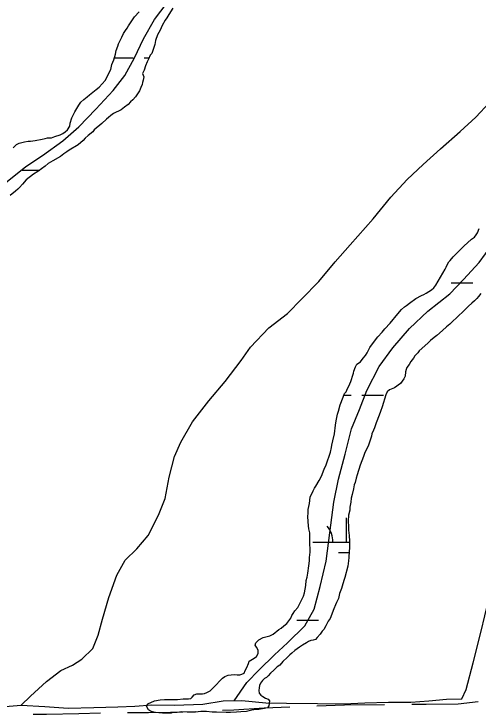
# Model space of a CAD drawing. Extents: x 3177185 to 3215018, y 812988 to 838321.
# Drawn here: x 3193984 to 3194671, y 824567 to 825602 of the extents above; entities that cross this region are included whole.
import ezdxf

# ---------------------------------------------------------------- set-up
doc = ezdxf.new("R2010")
doc.units = 0
for name, color, linetype in [('V-ROAD-CNTR', 7, 'Continuous'), ('V-TOPO-SHOR', 7, 'Continuous'), ('V-WETL-SWMP', 7, 'Continuous')]:
    doc.layers.add(name, color=color, linetype=linetype)

msp = doc.modelspace()

# ---------------------------------------------------------------- linework, layer by layer
at = {"layer": 'V-ROAD-CNTR'}
for points in [[(3194291.6, 824572.7), (3194308.6, 824573.5), (3194353.5, 824576.4), (3194391.4, 824577.6)], [(3194431.4, 824579), (3194471.9, 824580.5), (3194531.4, 824581.2)], [(3194571.4, 824581.5), (3194592.8, 824581.6), (3194640, 824582.3), (3194669.9, 824585.7)], [(3194011.7, 824567.1), (3194031.5, 824567.1), (3194079.2, 824568.1), (3194111.6, 824568.9)], [(3194151.6, 824569.4), (3194182.2, 824569.4), (3194214.7, 824569.8), (3194251.6, 824570.9)]]:
    msp.add_lwpolyline(points, dxfattribs=at)
at = {"layer": 'V-TOPO-SHOR'}
for points in [[(3193921.7, 825300), (3193949.2, 825330.4), (3193970.9, 825352.2), (3194001.2, 825376.7), (3194025.5, 825392.6), (3194055.8, 825414.7), (3194079.2, 825435.2), (3194104.4, 825461.4), (3194130, 825488.8), (3194147.3, 825511.2), (3194161.8, 825537.2), (3194175.1, 825565.1), (3194191.3, 825593.6), (3194209.9, 825618.3), (3194232.9, 825643.6)], [(3194543.7, 825108.6), (3194568.1, 825137.2), (3194595.5, 825162.7), (3194627.7, 825188.5), (3194648.1, 825209.3), (3194671.1, 825234.6), (3194690, 825260.4), (3194708.7, 825288.3), (3194724.5, 825312), (3194740.8, 825342), (3194753.8, 825375), (3194767.2, 825413.5), (3194781.8, 825442.3), (3194796.7, 825469.6), (3194763.2, 825488.1), (3194780, 825510.9), (3194804.1, 825497.1), (3194825.8, 825492.7), (3194838.6, 825481.6), (3194820, 825457.3), (3194796.7, 825469.6)], [(3194458.3, 825235.7), (3194480.7, 825260.8), (3194514.3, 825299.1), (3194540.5, 825331.4), (3194564.6, 825357.1), (3194588.6, 825379.7), (3194614, 825402.8), (3194643, 825428.4), (3194666.4, 825449.3), (3194686.5, 825471), (3194704.3, 825490.2), (3194721.1, 825505.7)], [(3194230.2, 824969.1), (3194247.6, 824998.9), (3194271.7, 825030.1), (3194295.7, 825058.5), (3194319.4, 825089.5), (3194333.1, 825109.4), (3194360.3, 825137.8), (3194388, 825159.1), (3194409.2, 825181.1), (3194434, 825206.3), (3194458.3, 825235.7)], [(3194309, 824586.6), (3194327.7, 824613.7), (3194346.1, 824632.2), (3194368.7, 824654.4), (3194387.7, 824672.5), (3194413.7, 824697.4), (3194427.1, 824722.3), (3194436.1, 824755.4), (3194444.9, 824793.3), (3194450.2, 824835.2), (3194456.5, 824880.5), (3194463.2, 824914.4), (3194473.1, 824951.4), (3194482.3, 824988.8), (3194494.5, 825017.3), (3194505.2, 825045.6), (3194523.5, 825080.8), (3194543.7, 825108.6)], [(3194114.5, 824707.3), (3194123.7, 824739.6), (3194135.6, 824772.6), (3194147.9, 824794.6), (3194165.2, 824811.3), (3194181.8, 824831.2), (3194197, 824861.3), (3194206.9, 824885.9), (3194213.2, 824917.2), (3194220.6, 824947.7), (3194230.2, 824969.1)], [(3194652.1, 824603.2), (3194662.2, 824642.7), (3194674, 824689.6), (3194684.9, 824735.1), (3194694.4, 824779.2)], [(3193994.2, 824580.1), (3194008, 824593.5), (3194031.5, 824615.3), (3194053, 824631.3), (3194070, 824639.1), (3194083.7, 824648.2), (3194099.9, 824664), (3194107.9, 824683.6), (3194114.5, 824707.3)], [(3194432.2, 824582.6), (3194470.9, 824582.1), (3194502.2, 824583.5), (3194537.3, 824584.5), (3194570.3, 824584.8), (3194596.7, 824586.5), (3194622.9, 824588.9), (3194645.7, 824589.6), (3194652.1, 824603.2)], [(3194063.6, 824576), (3194101.8, 824576.9), (3194136.9, 824577.5), (3194162.2, 824578.5), (3194187.5, 824580.8), (3194220.6, 824580), (3194262.7, 824581.5), (3194293, 824586.7), (3194320.6, 824587), (3194355.7, 824583.7), (3194386.3, 824583.2), (3194432.2, 824582.6)], [(3193667, 824571.9), (3193721.8, 824571.2), (3193761.5, 824572.2), (3193805.7, 824572.7), (3193848.3, 824573.7), (3193879.8, 824576.4), (3193926.1, 824578.7), (3193958, 824577.3), (3193994.2, 824580.1), (3194029.3, 824578), (3194063.6, 824576)]]:
    msp.add_lwpolyline(points, dxfattribs=at)
at = {"layer": 'V-WETL-SWMP'}
for p, q in [((3194132, 825537.3), (3194159.8, 825537.3)), ((3194175.8, 825537.3), (3194183.3, 825537.3)), ((3193995.8, 825371.2), (3194021.6, 825371.2)), ((3194629.8, 825204.7), (3194661.8, 825204.7)), ((3194471.4, 825038.5), (3194481.8, 825038.5)), ((3194497.8, 825038.5), (3194529.8, 825038.5)), ((3194475.2, 824821.2), (3194475.2, 824857.2)), ((3194425.2, 824821.2), (3194479.7, 824821.2)), ((3194463.2, 824805.8), (3194478.8, 824805.8)), ((3194401.8, 824705.8), (3194433.8, 824705.8))]:
    msp.add_line(p, q, dxfattribs=at)
for points in [[(3193982.3, 825404.1), (3193987.4, 825408.8), (3193991.4, 825411), (3193999.1, 825413.1), (3194004.5, 825413.8), (3194008.2, 825414.1), (3194015.1, 825414.8), (3194025, 825416.9), (3194029.7, 825418), (3194033.3, 825418.7), (3194038.8, 825419), (3194043.9, 825420.8), (3194051.6, 825423.2), (3194055.6, 825425.4), (3194059.3, 825427.6), (3194062.9, 825430.8), (3194066.2, 825436.2), (3194066.6, 825440.6), (3194068.9, 825448.6), (3194073.7, 825457.3), (3194079.6, 825467.4), (3194082.2, 825471.4), (3194086.6, 825475.7), (3194091.7, 825479.3), (3194095.3, 825482.6), (3194105.2, 825490.2), (3194109.6, 825493.8), (3194114, 825498.5), (3194118.4, 825503.5), (3194126.6, 825519.8), (3194128.4, 825527.1), (3194131, 825534), (3194133.7, 825542.7), (3194134.8, 825547.8), (3194137, 825554.3), (3194138.1, 825558), (3194143, 825567.8), (3194145.5, 825573.2), (3194148.5, 825577.5), (3194150.7, 825581.2), (3194152.9, 825584.4), (3194157, 825590.6), (3194161.7, 825597.8), (3194168.7, 825605.4)], [(3194218.6, 825610.5), (3194212.7, 825601.1), (3194209.4, 825596.4), (3194207.2, 825592.7), (3194202.8, 825584.8), (3194199.5, 825578.2), (3194195.8, 825571), (3194192.8, 825562.6), (3194191.6, 825556.8), (3194187.2, 825543.8), (3194185, 825540.9), (3194182.4, 825535.4), (3194180.2, 825531.4), (3194177.9, 825525.3), (3194176.1, 825519.1), (3194173.5, 825514), (3194175.3, 825508.9), (3194174.5, 825504.2), (3194173.7, 825500.6), (3194173, 825497.7), (3194171.1, 825493.3), (3194168.9, 825488.2), (3194163, 825479.5), (3194159.3, 825475.2)], [(3194159.3, 825475.2), (3194156, 825471.9), (3194152.4, 825468.3), (3194146.9, 825464), (3194141.8, 825460.4), (3194130.8, 825455), (3194126.8, 825451.8), (3194123.1, 825448.9), (3194120.2, 825446.4), (3194113.6, 825440.2), (3194102.2, 825430.5), (3194100, 825428), (3194093.4, 825422.2), (3194089, 825418.6), (3194085.7, 825415), (3194078.4, 825408.5), (3194065.2, 825400.9), (3194061.6, 825398.4), (3194057.5, 825395.2), (3194054.6, 825393.4), (3194052.1, 825391.2), (3194041.1, 825384.7), (3194034.1, 825380.8), (3194029.7, 825377.2), (3194024.3, 825372.9), (3194018.8, 825369.3), (3194012.5, 825365.3), (3194001.6, 825356.7), (3193996.1, 825350.5), (3193991.6, 825345.4), (3193989.1, 825342.9), (3193985.8, 825340), (3193977.7, 825333.5)], [(3194476.4, 825048.3), (3194478.6, 825052), (3194481.5, 825058.5), (3194482.7, 825061.8), (3194484.1, 825066.5), (3194485.3, 825070.8), (3194486, 825074.1), (3194488.6, 825080.3), (3194490.5, 825084.3), (3194496, 825087.9), (3194499.6, 825093.3), (3194503.3, 825097.3), (3194505.5, 825101.3), (3194509.6, 825108.9), (3194517.7, 825120.5), (3194521.4, 825124.8), (3194527.6, 825131.7), (3194531.6, 825136.7), (3194539.7, 825145), (3194551.1, 825158.8), (3194556.2, 825164.9), (3194560.6, 825169.3), (3194563.6, 825171.1), (3194568.3, 825174.3), (3194577.8, 825181.5), (3194585.9, 825185.8), (3194589.5, 825187.2), (3194592.8, 825189.4), (3194600.9, 825194.1), (3194604.2, 825197.3), (3194607.1, 825201.3), (3194614.1, 825212.9), (3194617.4, 825218.7), (3194620.8, 825224.9), (3194622.2, 825227.8), (3194624.1, 825231), (3194626.3, 825235.4), (3194628.5, 825237.5), (3194632.9, 825243), (3194637.7, 825248), (3194641.4, 825252), (3194648.3, 825258.9), (3194660, 825269), (3194664.1, 825272.2), (3194666.6, 825275.5), (3194668.5, 825278.7), (3194671.1, 825284.9)], [(3194673.6, 825188.8), (3194670.3, 825184.4), (3194667.7, 825181.5), (3194664.1, 825177.9), (3194660.4, 825174.3), (3194655.6, 825170), (3194651.6, 825166), (3194648.3, 825163.1), (3194639.1, 825154.5), (3194630.7, 825146.5), (3194627.8, 825143.6), (3194622.7, 825139.3), (3194617.2, 825134.3), (3194608.4, 825126.7), (3194604.7, 825123.8), (3194599.2, 825119.1), (3194595.9, 825115.9), (3194591.1, 825111.2), (3194582.7, 825103.9), (3194580.5, 825101.1), (3194576.1, 825096.4), (3194573.9, 825093.1), (3194570.2, 825088), (3194567.6, 825084), (3194564.3, 825079.3), (3194563.2, 825076.4), (3194562.4, 825073.2), (3194561.7, 825066.6), (3194559.8, 825062.6), (3194554.7, 825055.8), (3194545.9, 825049.3), (3194538.6, 825046.4), (3194535.3, 825043.5), (3194533.4, 825039.2), (3194527.8, 825021), (3194525.2, 825014.1), (3194523.4, 825009), (3194518.9, 824997.4), (3194516.3, 824990.2), (3194514.8, 824986.5), (3194512.6, 824981.1), (3194511.9, 824977.8), (3194508.9, 824968.8), (3194507, 824962.9), (3194502.2, 824953.5), (3194500, 824947.7), (3194495.5, 824935), (3194491, 824920.5), (3194489.2, 824915.8), (3194487.7, 824909.2), (3194486.5, 824906)], [(3194181.2, 824582.2), (3194191.1, 824586.8), (3194199.8, 824587.9), (3194206, 824588.5), (3194212.9, 824588.5), (3194216.2, 824588.5), (3194225.3, 824588.8), (3194233.7, 824589.4), (3194237.3, 824589.4), (3194241.7, 824589.4), (3194245, 824590.1), (3194247.2, 824592.2), (3194249.8, 824595.5), (3194253.8, 824596.9), (3194257, 824596.9), (3194262.1, 824596.8), (3194265.4, 824597.2), (3194268.7, 824599), (3194273.5, 824601.5), (3194276, 824604), (3194278.6, 824606.2), (3194281.9, 824609.8), (3194288.5, 824616.7), (3194291.8, 824619.9), (3194295.1, 824622.8), (3194300.2, 824624.6), (3194309, 824625.6), (3194313.7, 824625.2), (3194317.3, 824625.2), (3194320.2, 824625.9), (3194323.9, 824627.3), (3194325.4, 824631.3), (3194327.6, 824636), (3194330.2, 824641.8), (3194331.3, 824645.1), (3194333.9, 824646.9), (3194338.6, 824649.8), (3194341.9, 824651.9), (3194344.5, 824656.6), (3194344.5, 824661.4), (3194342, 824666.1), (3194340.2, 824668.7), (3194341, 824672.3), (3194345.7, 824676.6), (3194352, 824680.2), (3194356, 824681.3), (3194361.8, 824682.7), (3194366.9, 824685.2), (3194375, 824692.1), (3194378.3, 824693.9), (3194382.3, 824697.5), (3194387.1, 824701.1), (3194392.6, 824709), (3194394.4, 824712.7), (3194396.3, 824715.9), (3194398.5, 824719.6), (3194403.3, 824724.6), (3194411.4, 824741.3), (3194413.2, 824746.4), (3194415.2, 824757.3), (3194415.6, 824764.6), (3194416.7, 824769.3), (3194417.8, 824775.5), (3194419.4, 824786.4), (3194420.2, 824793.6), (3194420.6, 824798.7), (3194421.4, 824806.4), (3194421.4, 824811.8), (3194421.1, 824817.7), (3194421.1, 824826.8), (3194420.8, 824831.5), (3194420.8, 824835.1), (3194419.4, 824841), (3194419.1, 824845.3), (3194418.1, 824858.4), (3194418.2, 824864.3), (3194418.6, 824869.4), (3194420.5, 824878.4), (3194421.6, 824887.5), (3194425.7, 824897), (3194427.9, 824900.9), (3194429.7, 824903.8), (3194434.5, 824912.5), (3194437.9, 824918.7), (3194442, 824928.9), (3194444.9, 824935.4), (3194451.6, 824954.3), (3194453.1, 824961.2), (3194453.5, 824964.8), (3194454.7, 824971), (3194457.3, 824981.5), (3194458.8, 824994.3), (3194459.2, 824997.5), (3194460.4, 825003), (3194461.9, 825010.2), (3194463.4, 825015), (3194465.6, 825024.4), (3194470.1, 825035.3), (3194472.3, 825040.7), (3194474.5, 825043.6), (3194476.4, 825048.3)], [(3194486.5, 824906), (3194485.4, 824899.8), (3194483.5, 824891.4), (3194482, 824886), (3194481.6, 824880.2), (3194480.1, 824872.9), (3194480.1, 824868.5), (3194478.2, 824860.9), (3194477.4, 824852.2), (3194478.1, 824844.1), (3194478, 824839.1), (3194479.1, 824831), (3194479.7, 824822.7), (3194479.3, 824812.1), (3194478.9, 824808.1), (3194478.4, 824798.6), (3194478, 824793.6), (3194476.9, 824785.6), (3194472.4, 824768.8), (3194471.6, 824765.9), (3194469.8, 824759.4), (3194467.5, 824752.5), (3194464.9, 824745.2), (3194463.1, 824738), (3194461.6, 824735.1), (3194460.5, 824731.8), (3194459, 824728.5), (3194456.4, 824722.4), (3194450.8, 824708.2), (3194448.2, 824704.6), (3194446.4, 824701.3), (3194444.5, 824697.7), (3194441.6, 824692.3), (3194439, 824689.4), (3194436.1, 824685.4), (3194431.7, 824680.3), (3194429.1, 824677.5), (3194425.8, 824676.4), (3194422.5, 824675.7), (3194418.9, 824674.3), (3194416, 824672.5), (3194410.1, 824668.9), (3194405.4, 824666), (3194398.8, 824660.9), (3194394.4, 824657), (3194391.1, 824654.5), (3194387.4, 824650.8), (3194380.8, 824644.7), (3194376.4, 824639.3), (3194372.4, 824637.1), (3194370.2, 824634.6), (3194367.6, 824631.7), (3194362.5, 824627.4), (3194359.2, 824623.4), (3194357, 824621.2), (3194354, 824619.4), (3194351.1, 824616.9), (3194348.2, 824612.9), (3194346.7, 824609.3), (3194345.9, 824605.7), (3194345.5, 824602), (3194345.9, 824597.7), (3194348.4, 824595.1), (3194351.6, 824592.9), (3194355.3, 824590.7), (3194359.3, 824589.2), (3194361.4, 824586.6), (3194360.3, 824579.4), (3194358.4, 824576.1), (3194354.1, 824575.4), (3194350.8, 824574.7), (3194345.3, 824573.6), (3194341.3, 824573.7), (3194335.1, 824572.6), (3194327.5, 824570.9), (3194319.1, 824570.2), (3194312.5, 824569.9), (3194303.4, 824569.6), (3194297.2, 824569.6), (3194282.7, 824569.8), (3194276.5, 824569.8), (3194268.1, 824570.6), (3194264.5, 824570.6), (3194259.8, 824570.7), (3194252.1, 824570), (3194246.6, 824569.7), (3194239.7, 824569.7), (3194231.4, 824570.2), (3194224.8, 824569.5), (3194218.6, 824569.2), (3194215.7, 824568.5), (3194211, 824568.5), (3194206.2, 824568.5), (3194203, 824568.6), (3194197.9, 824569), (3194192.8, 824569.4), (3194188.4, 824570.5), (3194185.5, 824571.2), (3194182.6, 824573.4), (3194179.4, 824578.9), (3194181.2, 824582.2)]]:
    msp.add_lwpolyline(points, dxfattribs=at)
msp.add_arc((3194419.9, 824821.7), 35.2, 359.2282, 40.7718, dxfattribs=at)

doc.saveas('drawing.dxf')
